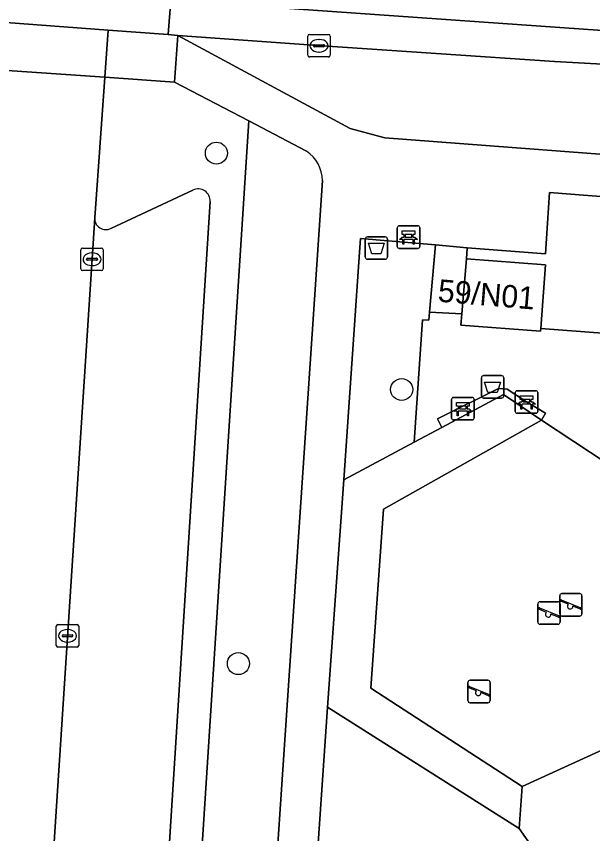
# Model space of a CAD drawing. Extents: x 159960 to 160866, y 382700 to 383354.
# Drawn here: x 160578.46 to 160604.08, y 382900.1 to 382936.45 of the extents above; entities that cross this region are included whole.
import ezdxf

# ---------------------------------------------------------------- set-up
doc = ezdxf.new("R2010")
doc.units = 0
for name, color, linetype in [('IMGEO_Afvalbak', 7, 'Continuous'), ('IMGEO_Bank', 7, 'Continuous'), ('IMGEO_Boom', 7, 'Continuous'), ('IMGEO_Groenvoorziening', 7, 'Continuous'), ('IMGEO_Kolk', 7, 'Continuous'), ('IMGEO_Pand', 7, 'Continuous'), ('IMGEO_Pand_nummerreeks', 7, 'Continuous'), ('IMGEO_Parkeervlak_open', 7, 'Continuous'), ('IMGEO_Rijbaan_lokaal_gesloten', 7, 'Continuous'), ('IMGEO_Rijbaan_lokaal_open', 7, 'Continuous'), ('IMGEO_Speelvoorziening', 7, 'Continuous'), ('IMGEO_Terreindeel_zand', 7, 'Continuous'), ('IMGEO_Voetpad_halfverhard', 7, 'Continuous'), ('IMGEO_Voetpad_open', 7, 'Continuous')]:
    doc.layers.add(name, color=color, linetype=linetype)

msp = doc.modelspace()

# ---------------------------------------------------------------- linework, layer by layer
at = {"layer": 'IMGEO_Afvalbak'}
for p, q in [((160593.972, 382925.746), (160593.972, 382926.546)), ((160593.972, 382926.546), (160593.972, 382925.746)), ((160594.072, 382926.646), (160594.862, 382926.646)), ((160594.862, 382926.646), (160594.072, 382926.646)), ((160594.962, 382926.546), (160594.962, 382925.746)), ((160594.962, 382925.746), (160594.962, 382926.546)), ((160594.862, 382925.646), (160594.072, 382925.646)), ((160594.072, 382925.646), (160594.862, 382925.646)), ((160599.138, 382919.574), (160599.138, 382920.374)), ((160599.138, 382920.374), (160599.138, 382919.574)), ((160599.238, 382920.474), (160600.028, 382920.474)), ((160600.028, 382920.474), (160599.238, 382920.474)), ((160600.128, 382920.374), (160600.128, 382919.574)), ((160600.128, 382919.574), (160600.128, 382920.374)), ((160600.028, 382919.474), (160599.238, 382919.474)), ((160599.238, 382919.474), (160600.028, 382919.474))]:
    msp.add_line(p, q, dxfattribs=at)
for points in [[(160594.115, 382926.36), (160594.819, 382926.36), (160594.67, 382925.89), (160594.264, 382925.89), (160594.115, 382926.36)], [(160599.281, 382920.188), (160599.985, 382920.188), (160599.836, 382919.718), (160599.43, 382919.718), (160599.281, 382920.188)]]:
    msp.add_lwpolyline(points, dxfattribs=at)
for centre, start, end in [((160594.072, 382926.546), 90, 180), ((160594.072, 382926.546), 90, 180), ((160594.862, 382926.546), 0, 90), ((160594.862, 382926.546), 360, 90), ((160594.072, 382925.746), 180, 270), ((160594.072, 382925.746), 180, 270), ((160594.862, 382925.746), 270, 0), ((160594.862, 382925.746), 270, 0), ((160599.238, 382920.374), 90, 180), ((160599.238, 382920.374), 90, 180), ((160600.028, 382920.374), 0, 90), ((160600.028, 382920.374), 360, 90), ((160599.238, 382919.574), 180, 270), ((160599.238, 382919.574), 180, 270), ((160600.028, 382919.574), 270, 0), ((160600.028, 382919.574), 270, 0)]:
    msp.add_arc(centre, 0.1, start, end, dxfattribs=at)
at = {"layer": 'IMGEO_Bank'}
for p, q in [((160595.398, 382926.209), (160595.398, 382927.05)), ((160595.398, 382927.05), (160595.398, 382926.209)), ((160595.473, 382927.134), (160596.314, 382927.134)), ((160596.314, 382927.134), (160595.473, 382927.134)), ((160596.398, 382927.059), (160596.398, 382926.218)), ((160596.398, 382926.218), (160596.398, 382927.059)), ((160596.095, 382926.532), (160595.702, 382926.532)), ((160595.707, 382926.64), (160595.707, 382926.746)), ((160595.751, 382926.746), (160595.751, 382926.64)), ((160596.039, 382926.752), (160595.757, 382926.752)), ((160595.757, 382926.634), (160596.039, 382926.634)), ((160596.045, 382926.64), (160596.045, 382926.746)), ((160596.089, 382926.746), (160596.089, 382926.64)), ((160596.323, 382926.134), (160595.482, 382926.134)), ((160595.482, 382926.134), (160596.323, 382926.134)), ((160600.643, 382918.875), (160600.643, 382919.716)), ((160600.643, 382919.716), (160600.643, 382918.875)), ((160600.718, 382919.8), (160601.559, 382919.8)), ((160601.559, 382919.8), (160600.718, 382919.8)), ((160601.643, 382919.725), (160601.643, 382918.884)), ((160601.643, 382918.884), (160601.643, 382919.725)), ((160597.812, 382918.576), (160597.812, 382919.417)), ((160597.812, 382919.417), (160597.812, 382918.576)), ((160597.887, 382919.501), (160598.728, 382919.501)), ((160598.728, 382919.501), (160597.887, 382919.501)), ((160598.812, 382919.426), (160598.812, 382918.585)), ((160598.812, 382918.585), (160598.812, 382919.426)), ((160600.952, 382919.306), (160600.952, 382919.412)), ((160600.996, 382919.412), (160600.996, 382919.306)), ((160601.284, 382919.418), (160601.002, 382919.418)), ((160601.002, 382919.3), (160601.284, 382919.3)), ((160601.29, 382919.306), (160601.29, 382919.412)), ((160601.334, 382919.412), (160601.334, 382919.306)), ((160598.509, 382918.899), (160598.116, 382918.899)), ((160598.121, 382919.007), (160598.121, 382919.113)), ((160598.165, 382919.113), (160598.165, 382919.007)), ((160598.453, 382919.119), (160598.171, 382919.119)), ((160598.171, 382919.001), (160598.453, 382919.001)), ((160598.459, 382919.007), (160598.459, 382919.113)), ((160598.503, 382919.113), (160598.503, 382919.007)), ((160601.34, 382919.198), (160600.947, 382919.198)), ((160601.568, 382918.8), (160600.727, 382918.8)), ((160600.727, 382918.8), (160601.568, 382918.8)), ((160598.737, 382918.501), (160597.896, 382918.501)), ((160597.896, 382918.501), (160598.737, 382918.501))]:
    msp.add_line(p, q, dxfattribs=at)
for points in [[(160595.701, 382926.752), (160595.615, 382926.752), (160595.615, 382926.913), (160596.178, 382926.913), (160596.178, 382926.752), (160596.095, 382926.752)], [(160595.645, 382926.532), (160595.503, 382926.532), (160595.615, 382926.634), (160595.701, 382926.634)], [(160596.095, 382926.634), (160596.178, 382926.634), (160596.29, 382926.532), (160596.151, 382926.532)], [(160595.695, 382926.525), (160595.695, 382926.318), (160595.652, 382926.318), (160595.652, 382926.525)], [(160596.145, 382926.525), (160596.145, 382926.318), (160596.101, 382926.318), (160596.101, 382926.525)], [(160598.115, 382919.119), (160598.029, 382919.119), (160598.029, 382919.28), (160598.592, 382919.28), (160598.592, 382919.119), (160598.509, 382919.119)], [(160600.89, 382919.198), (160600.748, 382919.198), (160600.86, 382919.3), (160600.946, 382919.3)], [(160600.946, 382919.418), (160600.86, 382919.418), (160600.86, 382919.579), (160601.423, 382919.579), (160601.423, 382919.418), (160601.34, 382919.418)], [(160601.34, 382919.3), (160601.423, 382919.3), (160601.535, 382919.198), (160601.396, 382919.198)], [(160598.059, 382918.899), (160597.917, 382918.899), (160598.029, 382919.001), (160598.115, 382919.001)], [(160598.509, 382919.001), (160598.592, 382919.001), (160598.704, 382918.899), (160598.565, 382918.899)], [(160600.94, 382919.191), (160600.94, 382918.984), (160600.897, 382918.984), (160600.897, 382919.191)], [(160601.39, 382919.191), (160601.39, 382918.984), (160601.346, 382918.984), (160601.346, 382919.191)], [(160598.109, 382918.892), (160598.109, 382918.685), (160598.066, 382918.685), (160598.066, 382918.892)], [(160598.559, 382918.892), (160598.559, 382918.685), (160598.515, 382918.685), (160598.515, 382918.892)]]:
    msp.add_lwpolyline(points, dxfattribs=at)
for centre, radius, start, end in [((160595.476, 382927.056), 0.0779, 92.4484, 184.2845), ((160595.476, 382927.056), 0.0779, 92.4484, 184.2845), ((160596.32, 382927.056), 0.0779, 2.4484, 94.2845), ((160596.32, 382927.056), 0.0779, 2.4484, 94.2845), ((160595.645, 382926.525), 0.00671, 2.8957, 87.1043), ((160595.702, 382926.525), 0.00671, 92.8957, 177.1043), ((160595.7, 382926.745), 0.00671, 2.8957, 87.1043), ((160595.7, 382926.641), 0.00671, 272.8957, 357.1043), ((160595.757, 382926.745), 0.00671, 92.8957, 177.1043), ((160595.757, 382926.641), 0.00671, 182.8957, 267.1043), ((160596.039, 382926.745), 0.00671, 2.8957, 87.1043), ((160596.039, 382926.641), 0.00671, 272.8957, 357.1043), ((160596.096, 382926.745), 0.00671, 92.8957, 177.1043), ((160596.096, 382926.641), 0.00671, 182.8957, 267.1043), ((160596.094, 382926.525), 0.00671, 2.8957, 87.1043), ((160596.151, 382926.525), 0.00671, 92.8957, 177.1043), ((160595.476, 382926.212), 0.0779, 182.4484, 274.2845), ((160595.476, 382926.212), 0.0779, 182.4484, 274.2845), ((160596.32, 382926.212), 0.0779, 272.4484, 4.2845), ((160596.32, 382926.212), 0.0779, 272.4484, 4.2845), ((160600.721, 382919.722), 0.0779, 92.4484, 184.2845), ((160600.721, 382919.722), 0.0779, 92.4484, 184.2845), ((160601.565, 382919.722), 0.0779, 2.4484, 94.2845), ((160601.565, 382919.722), 0.0779, 2.4484, 94.2845), ((160597.89, 382919.423), 0.0779, 92.4484, 184.2845), ((160597.89, 382919.423), 0.0779, 92.4484, 184.2845), ((160598.734, 382919.423), 0.0779, 2.4484, 94.2845), ((160598.734, 382919.423), 0.0779, 2.4484, 94.2845), ((160600.945, 382919.411), 0.00671, 2.8957, 87.1043), ((160600.945, 382919.307), 0.00671, 272.8957, 357.1043), ((160601.002, 382919.411), 0.00671, 92.8957, 177.1043), ((160601.002, 382919.307), 0.00671, 182.8957, 267.1043), ((160601.284, 382919.411), 0.00671, 2.8957, 87.1043), ((160601.284, 382919.307), 0.00671, 272.8957, 357.1043), ((160601.341, 382919.411), 0.00671, 92.8957, 177.1043), ((160601.341, 382919.307), 0.00671, 182.8957, 267.1043), ((160598.059, 382918.892), 0.00671, 2.8957, 87.1043), ((160598.116, 382918.892), 0.00671, 92.8957, 177.1043), ((160598.114, 382919.112), 0.00671, 2.8957, 87.1043), ((160598.114, 382919.008), 0.00671, 272.8957, 357.1043), ((160598.171, 382919.112), 0.00671, 92.8957, 177.1043), ((160598.171, 382919.008), 0.00671, 182.8957, 267.1043), ((160598.453, 382919.112), 0.00671, 2.8957, 87.1043), ((160598.453, 382919.008), 0.00671, 272.8957, 357.1043), ((160598.51, 382919.112), 0.00671, 92.8957, 177.1043), ((160598.51, 382919.008), 0.00671, 182.8957, 267.1043), ((160598.508, 382918.892), 0.00671, 2.8957, 87.1043), ((160598.565, 382918.892), 0.00671, 92.8957, 177.1043), ((160600.89, 382919.191), 0.00671, 2.8957, 87.1043), ((160600.947, 382919.191), 0.00671, 92.8957, 177.1043), ((160601.339, 382919.191), 0.00671, 2.8957, 87.1043), ((160601.396, 382919.191), 0.00671, 92.8957, 177.1043), ((160597.89, 382918.579), 0.0779, 182.4484, 274.2845), ((160597.89, 382918.579), 0.0779, 182.4484, 274.2845), ((160598.734, 382918.579), 0.0779, 272.4484, 4.2845), ((160598.734, 382918.579), 0.0779, 272.4484, 4.2845), ((160600.721, 382918.878), 0.0779, 182.4484, 274.2845), ((160600.721, 382918.878), 0.0779, 182.4484, 274.2845), ((160601.565, 382918.878), 0.0779, 272.4484, 4.2845), ((160601.565, 382918.878), 0.0779, 272.4484, 4.2845)]:
    msp.add_arc(centre, radius, start, end, dxfattribs=at)
at = {"layer": 'IMGEO_Boom'}
for centre in [(160587.357, 382930.369), (160595.593, 382919.854), (160588.334, 382907.665)]:
    msp.add_circle(centre, 0.489, dxfattribs=at)
at = {"layer": 'IMGEO_Groenvoorziening'}
for points in [[(160616.315, 382929.418), (160616.551, 382933.511), (160616.183, 382933.536), (160606.128, 382934.233), (160602.388, 382934.447), (160591.872, 382935.149), (160585.637, 382935.602), (160593.305, 382931.469), (160594.851, 382931.047)], [(160608.431, 382898.093), (160614.536, 382901.734), (160614.809, 382905.962), (160616.026, 382924.845), (160616.187, 382927.524), (160602.171, 382928.619), (160601.984, 382925.883), (160598.504, 382926.16), (160598.468, 382925.66), (160601.986, 382925.397), (160601.772, 382922.567), (160604.706, 382922.352), (160604.936, 382925.394), (160613.014, 382924.763), (160611.644, 382903.502), (160605.557, 382899.872), (160604.984, 382892.282), (160605.05, 382892.294), (160605.117, 382892.306), (160607.984, 382892.163)], [(160596.516, 382922.953), (160596.802, 382922.932), (160596.834, 382923.302), (160597.091, 382926.291), (160593.758, 382926.576), (160593.728, 382926.166), (160593.026, 382915.842), (160596.146, 382917.508)]]:
    msp.add_lwpolyline(points, close=True, dxfattribs=at)
for points in [[(160579.079, 382883.337), (160579.066, 382883.133), (160585.634, 382882.567), (160588.794, 382931.802), (160585.502, 382933.53), (160582.398, 382933.745), (160581.948, 382927.486)], [(160591.356, 382930.458), (160588.794, 382931.802), (160585.634, 382882.567), (160586.818, 382882.465)], [(160589.056, 382884.234), (160592.076, 382929.148)], [(160582.667, 382927.021), (160586.314, 382928.724)], [(160587.079, 382928.212), (160584.487, 382887.345)], [(160604.706, 382922.352), (160601.772, 382922.567), (160601.763, 382922.454), (160598.225, 382922.711), (160598.267, 382923.221), (160596.834, 382923.302), (160596.802, 382922.932), (160596.516, 382922.953), (160596.146, 382917.508), (160597.383, 382918.169), (160597.193, 382918.547), (160599.891, 382919.901), (160600.28, 382919.87), (160601.143, 382919.3), (160601.982, 382918.797), (160601.805, 382918.486), (160608.994, 382913.748)], [(160596.784, 382880.168), (160603.077, 382891.183), (160603.55, 382894.864), (160603.022, 382896.439), (160602.332, 382897.95), (160601.488, 382899.381), (160600.809, 382900.329), (160592.29, 382905.732), (160590.816, 382884.113)], [(160608.444, 382905.62), (160600.944, 382902.205), (160600.809, 382900.329), (160601.488, 382899.381)]]:
    msp.add_lwpolyline(points, dxfattribs=at)
for centre, radius, start, end in [((160590.462, 382929.114), 1.614, 1.2088, 56.3792), ((160586.545, 382928.241), 0.535, 356.8879, 115.5248), ((160582.443, 382927.463), 0.496, 177.3666, 296.8494)]:
    msp.add_arc(centre, radius, start, end, dxfattribs=at)
at = {"layer": 'IMGEO_Kolk'}
for p, q in [((160591.493, 382935.645), (160592.345, 382935.645)), ((160591.418, 382934.719), (160591.418, 382935.571)), ((160591.906, 382935.425), (160591.931, 382935.425)), ((160592.419, 382935.571), (160592.419, 382934.719)), ((160591.677, 382935.139), (160591.677, 382935.151)), ((160592.115, 382935.102), (160591.717, 382935.102)), ((160591.72, 382935.188), (160592.118, 382935.188)), ((160592.161, 382935.151), (160592.161, 382935.139)), ((160592.345, 382934.645), (160591.493, 382934.645)), ((160591.929, 382934.865), (160591.904, 382934.865)), ((160581.329, 382925.222), (160581.329, 382926.074)), ((160581.404, 382926.148), (160582.256, 382926.148)), ((160581.817, 382925.928), (160581.842, 382925.928)), ((160582.33, 382926.074), (160582.33, 382925.222)), ((160581.588, 382925.642), (160581.588, 382925.654)), ((160582.026, 382925.605), (160581.628, 382925.605)), ((160581.631, 382925.691), (160582.029, 382925.691)), ((160582.072, 382925.654), (160582.072, 382925.642)), ((160582.256, 382925.148), (160581.404, 382925.148)), ((160581.84, 382925.368), (160581.815, 382925.368)), ((160580.24, 382908.474), (160580.24, 382909.326)), ((160580.315, 382909.4), (160581.167, 382909.4)), ((160580.728, 382909.18), (160580.753, 382909.18)), ((160581.241, 382909.326), (160581.241, 382908.474)), ((160580.499, 382908.894), (160580.499, 382908.906)), ((160580.937, 382908.857), (160580.539, 382908.857)), ((160580.542, 382908.943), (160580.94, 382908.943)), ((160580.983, 382908.906), (160580.983, 382908.894)), ((160581.167, 382908.4), (160580.315, 382908.4)), ((160580.751, 382908.62), (160580.726, 382908.62))]:
    msp.add_line(p, q, dxfattribs=at)
for points in [[(160591.493, 382935.645), (160592.345, 382935.645)], [(160591.418, 382934.719), (160591.418, 382935.571)], [(160592.419, 382935.571), (160592.419, 382934.719)], [(160592.345, 382934.645), (160591.493, 382934.645)], [(160581.329, 382925.222), (160581.329, 382926.074)], [(160581.404, 382926.148), (160582.256, 382926.148)], [(160582.33, 382926.074), (160582.33, 382925.222)], [(160582.256, 382925.148), (160581.404, 382925.148)], [(160580.24, 382908.474), (160580.24, 382909.326)], [(160580.315, 382909.4), (160581.167, 382909.4)], [(160581.241, 382909.326), (160581.241, 382908.474)], [(160581.167, 382908.4), (160580.315, 382908.4)]]:
    msp.add_lwpolyline(points, dxfattribs=at)
for centre, radius, start, end in [((160591.495, 382935.569), 0.0765, 91.552, 178.448), ((160591.495, 382935.569), 0.0765, 91.552, 178.448), ((160592.343, 382935.569), 0.0765, 1.552, 88.448), ((160592.343, 382935.569), 0.0765, 1.552, 88.448), ((160591.717, 382935.148), 0.0403, 85.8775, 175.7526), ((160591.714, 382935.138), 0.0366, 178.938, 274.7102), ((160592.118, 382935.145), 0.043, 264.8664, 352.4533), ((160592.122, 382935.15), 0.0386, 1.7309, 96.639), ((160591.495, 382934.721), 0.0765, 181.552, 268.448), ((160591.495, 382934.721), 0.0765, 181.552, 268.448), ((160592.343, 382934.721), 0.0765, 271.552, 358.448), ((160592.343, 382934.721), 0.0765, 271.552, 358.448), ((160581.406, 382926.072), 0.0765, 91.552, 178.448), ((160581.406, 382926.072), 0.0765, 91.552, 178.448), ((160582.254, 382926.072), 0.0765, 1.552, 88.448), ((160582.254, 382926.072), 0.0765, 1.552, 88.448), ((160581.628, 382925.651), 0.0403, 85.8775, 175.7526), ((160581.625, 382925.641), 0.0366, 178.938, 274.7102), ((160582.029, 382925.648), 0.043, 264.8664, 352.4533), ((160582.033, 382925.653), 0.0386, 1.7309, 96.639), ((160581.406, 382925.224), 0.0765, 181.552, 268.448), ((160581.406, 382925.224), 0.0765, 181.552, 268.448), ((160582.254, 382925.224), 0.0765, 271.552, 358.448), ((160582.254, 382925.224), 0.0765, 271.552, 358.448), ((160580.317, 382909.324), 0.0765, 91.552, 178.448), ((160580.317, 382909.324), 0.0765, 91.552, 178.448), ((160581.165, 382909.324), 0.0765, 1.552, 88.448), ((160581.165, 382909.324), 0.0765, 1.552, 88.448), ((160580.539, 382908.903), 0.0403, 85.8775, 175.7526), ((160580.536, 382908.893), 0.0366, 178.938, 274.7102), ((160580.94, 382908.9), 0.043, 264.8664, 352.4533), ((160580.944, 382908.905), 0.0386, 1.7309, 96.639), ((160580.317, 382908.476), 0.0765, 181.552, 268.448), ((160580.317, 382908.476), 0.0765, 181.552, 268.448), ((160581.165, 382908.476), 0.0765, 271.552, 358.448), ((160581.165, 382908.476), 0.0765, 271.552, 358.448)]:
    msp.add_arc(centre, radius, start, end, dxfattribs=at)
for centre, major_axis, ratio, start_param, end_param in [((160591.905, 382935.145), (-0.387, 0.002), 0.722429, 4.712389, 7.853982), ((160591.93, 382935.145), (-0.39, 0.002), 0.717154, 1.570796, 4.712389), ((160581.816, 382925.648), (-0.387, 0.002), 0.722429, 4.712389, 7.853982), ((160581.841, 382925.648), (-0.39, 0.002), 0.717154, 1.570796, 4.712389), ((160580.727, 382908.9), (-0.387, 0.002), 0.722429, 4.712389, 7.853982), ((160580.752, 382908.9), (-0.39, 0.002), 0.717154, 1.570796, 4.712389)]:
    msp.add_ellipse(centre, major_axis=major_axis, ratio=ratio, start_param=start_param, end_param=end_param, dxfattribs=at)
at = {"layer": 'IMGEO_Pand'}
msp.add_lwpolyline([(160601.986, 382925.397), (160598.468, 382925.66), (160598.267, 382923.221), (160598.225, 382922.711), (160601.763, 382922.454), (160601.772, 382922.567)], close=True, dxfattribs=at)
at = {"layer": 'IMGEO_Parkeervlak_open'}
for points in [[(160586.314, 382928.724), (160582.667, 382927.021)], [(160584.487, 382887.345), (160587.079, 382928.212)], [(160581.948, 382927.486), (160579.079, 382883.337)]]:
    msp.add_lwpolyline(points, dxfattribs=at)
for centre, radius, start, end in [((160586.545, 382928.241), 0.535, 356.8879, 115.5248), ((160582.443, 382927.463), 0.496, 177.3666, 296.8494)]:
    msp.add_arc(centre, radius, start, end, dxfattribs=at)
at = {"layer": 'IMGEO_Rijbaan_lokaal_gesloten'}
msp.add_lwpolyline([(160616.323, 382934.993), (160585.337, 382937.184), (160585.207, 382935.643), (160585.637, 382935.602), (160591.872, 382935.149), (160602.388, 382934.447), (160606.128, 382934.233), (160616.183, 382933.536)], close=True, dxfattribs=at)
at = {"layer": 'IMGEO_Rijbaan_lokaal_open'}
for points in [[(160618.276, 382939.806), (160617.697, 382939.83), (160616.753, 382939.899), (160616.611, 382938.423), (160585.624, 382940.588), (160585.337, 382937.184), (160616.323, 382934.993), (160616.183, 382933.536), (160616.551, 382933.511), (160617.055, 382933.476)], [(160578.811, 382879.134), (160578.938, 382881.122), (160579.066, 382883.133), (160579.079, 382883.337), (160581.948, 382927.486), (160582.398, 382933.745), (160577.849, 382934.058), (160577.566, 382929.1), (160577.42, 382927.341), (160577.386, 382926.4), (160577.048, 382921.391), (160576.946, 382919.875), (160576.637, 382914.885), (160576.513, 382912.893), (160576.412, 382911.263), (160576.142, 382906.91), (160575.998, 382905.366), (160575.423, 382896.333), (160574.978, 382889.347), (160574.408, 382880.398), (160574.172, 382878.219)]]:
    msp.add_lwpolyline(points, dxfattribs=at)
for points in [[(160585.337, 382937.184), (160573.519, 382938.007), (160573.407, 382936.518), (160578.01, 382936.176), (160582.548, 382935.84), (160585.207, 382935.643)], [(160582.548, 382935.84), (160578.01, 382936.176), (160577.849, 382934.058), (160582.398, 382933.745)]]:
    msp.add_lwpolyline(points, close=True, dxfattribs=at)
at = {"layer": 'IMGEO_Speelvoorziening'}
for p, q in [((160602.618, 382909.877), (160602.618, 382910.677)), ((160602.618, 382910.677), (160602.618, 382909.877)), ((160602.718, 382910.777), (160603.508, 382910.777)), ((160603.508, 382910.777), (160602.718, 382910.777)), ((160603.608, 382910.677), (160603.608, 382909.877)), ((160603.608, 382909.877), (160603.608, 382910.677)), ((160601.645, 382909.513), (160601.645, 382910.313)), ((160601.645, 382910.313), (160601.645, 382909.513)), ((160601.745, 382910.413), (160602.535, 382910.413)), ((160602.535, 382910.413), (160601.745, 382910.413)), ((160602.635, 382910.313), (160602.635, 382909.513)), ((160602.635, 382909.513), (160602.635, 382910.313)), ((160603.001, 382910.305), (160602.662, 382910.442)), ((160602.687, 382910.502), (160603.563, 382910.149)), ((160603.539, 382910.089), (160603.199, 382910.226)), ((160602.028, 382909.941), (160601.689, 382910.078)), ((160601.714, 382910.138), (160602.59, 382909.785)), ((160602.566, 382909.725), (160602.226, 382909.862)), ((160603.508, 382909.777), (160602.718, 382909.777)), ((160602.718, 382909.777), (160603.508, 382909.777)), ((160602.535, 382909.413), (160601.745, 382909.413)), ((160601.745, 382909.413), (160602.535, 382909.413)), ((160598.635, 382906.925), (160599.425, 382906.925)), ((160599.425, 382906.925), (160598.635, 382906.925)), ((160598.535, 382906.025), (160598.535, 382906.825)), ((160598.535, 382906.825), (160598.535, 382906.025)), ((160598.918, 382906.453), (160598.579, 382906.59)), ((160598.604, 382906.65), (160599.48, 382906.297)), ((160599.525, 382906.825), (160599.525, 382906.025)), ((160599.525, 382906.025), (160599.525, 382906.825)), ((160599.456, 382906.237), (160599.116, 382906.374)), ((160599.425, 382905.925), (160598.635, 382905.925)), ((160598.635, 382905.925), (160599.425, 382905.925))]:
    msp.add_line(p, q, dxfattribs=at)
for centre, radius, start, end in [((160602.718, 382910.677), 0.1, 90, 180), ((160602.718, 382910.677), 0.1, 90, 180), ((160603.508, 382910.677), 0.1, 0, 90), ((160603.508, 382910.677), 0.1, 360, 90), ((160601.745, 382910.313), 0.1, 90, 180), ((160601.745, 382910.313), 0.1, 90, 180), ((160602.535, 382910.313), 0.1, 0, 90), ((160602.535, 382910.313), 0.1, 360, 90), ((160602.675, 382910.472), 0.0327, 68.078, 248.078), ((160603.08, 382910.215), 0.12, 130.9928, 5.1632), ((160601.702, 382910.108), 0.0327, 68.078, 248.078), ((160602.107, 382909.851), 0.12, 130.9928, 5.1632), ((160602.718, 382909.877), 0.1, 180, 270), ((160602.718, 382909.877), 0.1, 180, 270), ((160603.508, 382909.877), 0.1, 270, 0), ((160603.508, 382909.877), 0.1, 270, 0), ((160603.551, 382910.119), 0.0327, 248.078, 68.078), ((160601.745, 382909.513), 0.1, 180, 270), ((160601.745, 382909.513), 0.1, 180, 270), ((160602.535, 382909.513), 0.1, 270, 0), ((160602.535, 382909.513), 0.1, 270, 0), ((160602.578, 382909.755), 0.0327, 248.078, 68.078), ((160598.635, 382906.825), 0.1, 90, 180), ((160598.635, 382906.825), 0.1, 90, 180), ((160599.425, 382906.825), 0.1, 0, 90), ((160599.425, 382906.825), 0.1, 360, 90), ((160598.592, 382906.62), 0.0327, 68.078, 248.078), ((160598.997, 382906.363), 0.12, 130.9928, 5.1632), ((160599.468, 382906.267), 0.0327, 248.078, 68.078), ((160598.635, 382906.025), 0.1, 180, 270), ((160598.635, 382906.025), 0.1, 180, 270), ((160599.425, 382906.025), 0.1, 270, 0), ((160599.425, 382906.025), 0.1, 270, 0)]:
    msp.add_arc(centre, radius, start, end, dxfattribs=at)
at = {"layer": 'IMGEO_Terreindeel_zand'}
msp.add_lwpolyline([(160600.944, 382902.205), (160608.444, 382905.62), (160608.994, 382913.748), (160601.805, 382918.486), (160594.779, 382914.538), (160594.228, 382906.571)], close=True, dxfattribs=at)
at = {"layer": 'IMGEO_Voetpad_halfverhard'}
for points in [[(160590.816, 382884.113), (160592.29, 382905.732), (160593.026, 382915.842), (160593.728, 382926.166), (160593.758, 382926.576), (160597.091, 382926.291), (160598.504, 382926.16), (160601.984, 382925.883), (160602.171, 382928.619), (160616.187, 382927.524), (160616.315, 382929.418), (160594.851, 382931.047), (160593.305, 382931.469), (160585.637, 382935.602), (160585.502, 382933.53), (160588.794, 382931.802), (160591.356, 382930.458)], [(160592.076, 382929.148), (160589.056, 382884.234)]]:
    msp.add_lwpolyline(points, dxfattribs=at)
msp.add_arc((160590.462, 382929.114), 1.614, 1.2088, 56.3792, dxfattribs=at)
at = {"layer": 'IMGEO_Voetpad_open'}
for points in [[(160582.398, 382933.745), (160585.502, 382933.53), (160585.637, 382935.602), (160585.207, 382935.643), (160582.548, 382935.84)], [(160598.468, 382925.66), (160598.504, 382926.16), (160597.091, 382926.291), (160596.834, 382923.302), (160598.267, 382923.221)], [(160592.29, 382905.732), (160600.809, 382900.329), (160600.944, 382902.205), (160594.228, 382906.571), (160594.779, 382914.538), (160601.805, 382918.486), (160600.122, 382919.632), (160597.383, 382918.169), (160596.146, 382917.508), (160593.026, 382915.842)], [(160599.891, 382919.901), (160597.193, 382918.547), (160597.383, 382918.169), (160600.122, 382919.632), (160601.805, 382918.486), (160601.982, 382918.797), (160601.143, 382919.3), (160600.28, 382919.87)]]:
    msp.add_lwpolyline(points, close=True, dxfattribs=at)

# ---------------------------------------------------------------- texts
at = {"layer": 'IMGEO_Pand_nummerreeks'}
msp.add_text('59/N01', height=1, rotation=355.2559, dxfattribs=at).set_placement((160597.175, 382923.767))

doc.saveas('drawing.dxf')
